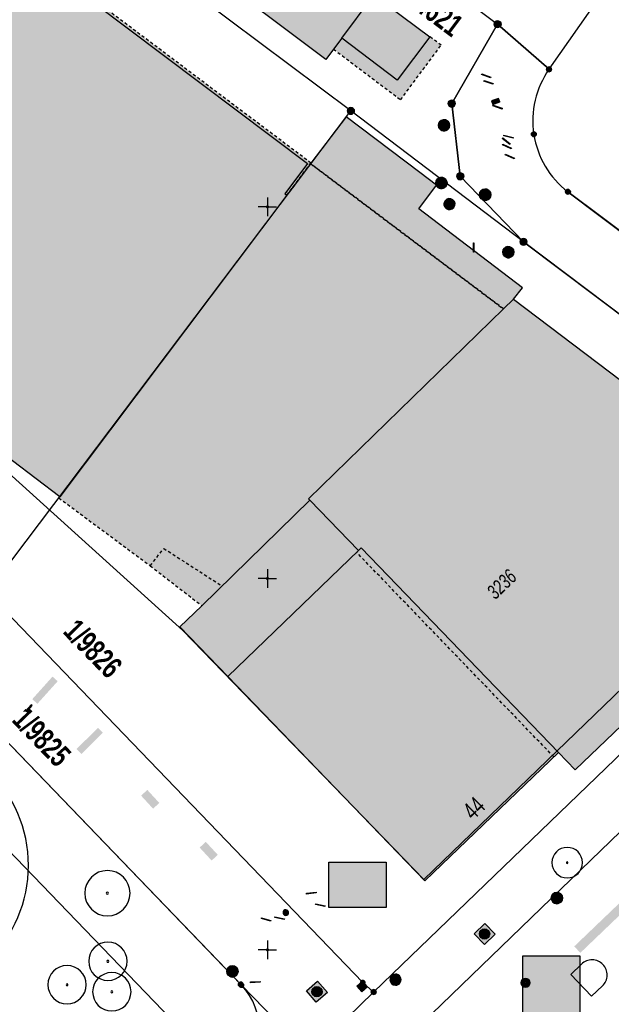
# Model space of a CAD drawing. Header units: metres. Extents: x 2695560 to 2696939, y 1260491 to 1262050.
# Tile 828 of 1005: x 2696134 to 2696174, y 1261446 to 1261512. Entities that reach past the tile are written whole.
import ezdxf

# ---------------------------------------------------------------- set-up
doc = ezdxf.new("R2010")
doc.units = ezdxf.units.M
doc.linetypes.add('AUSGEZOGEN', pattern=[0])
doc.linetypes.add('VERDECKT2_S2', pattern=[0.36, 0.2, -0.16])
for name, color, linetype in [('XR$1$AV_Flächen (EO)', 7, 'AUSGEZOGEN'), ('XR$1$AV_Gebäudeflächen (BB)', 7, 'AUSGEZOGEN'), ('XR$1$AV_Gebäudeflächen (EO)', 7, 'AUSGEZOGEN'), ('XR$1$AV_Gebäudeflächen ut.', 7, 'AUSGEZOGEN'), ('XR$1$AV_Grenzpunkte', 7, 'AUSGEZOGEN'), ('XR$1$AV_Grundstück-Nr.', 7, 'AUSGEZOGEN'), ('XR$1$AV_Haus-Nr.', 7, 'AUSGEZOGEN'), ('XR$1$AV_Koordinatennetzpunkte', 7, 'AUSGEZOGEN'), ('XR$1$AV_Linien (BB)', 7, 'AUSGEZOGEN'), ('XR$1$AV_Linien (EO)', 7, 'AUSGEZOGEN'), ('XR$1$AV_Versicherung-Nr.', 7, 'AUSGEZOGEN'), ('XR$1$AW_LK_Einlaufschacht alt', 24, 'AUSGEZOGEN'), ('XR$1$AW_LK_Schachtdeckel', 24, 'AUSGEZOGEN'), ('XR$1$AW_LK_Zwischenpunkt', 24, 'AUSGEZOGEN'), ('XR$1$EW_LK_Bauwerk_FL_Linie_Punkt', 1, 'AUSGEZOGEN'), ('XR$1$EW_LK_Knoten', 1, 'AUSGEZOGEN'), ('XR$1$FM_LK_SW_TRASSEKNOTEN', 94, 'AUSGEZOGEN'), ('XR$1$GA_LK_Rohrleitungsteil', 32, 'AUSGEZOGEN'), ('XR$1$GR_Baum', 94, 'AUSGEZOGEN'), ('XR$1$Liegenschaftsgrenzen', 7, 'AUSGEZOGEN'), ('XR$1$PFAV', 255, 'AUSGEZOGEN'), ('XR$1$PFAW', 255, 'AUSGEZOGEN'), ('XR$1$PFEW', 255, 'AUSGEZOGEN'), ('XR$1$PFWA', 255, 'AUSGEZOGEN'), ('XR$1$PFWFM', 255, 'AUSGEZOGEN'), ('XR$1$RP_Abstandslinie', 7, 'AUSGEZOGEN'), ('XR$1$WA_LK_Absperrarmatur', 171, 'AUSGEZOGEN'), ('XR$1$WA_LK_Rohrleitungsteil', 171, 'AUSGEZOGEN')]:
    doc.layers.add(name, color=color, linetype=linetype)
doc.styles.add('ARIAL', font='arial.ttf')

# ---------------------------------------------------------------- blocks, each defined once
blk = doc.blocks.new('COMPLEXOBJECT_365')
at = {"layer": 'XR$1$AV_Linien (BB)', "color": 7, "linetype": 'AUSGEZOGEN', "transparency": 33554687}
blk.add_line((6170.22, 11501.02), (6191.871, 11484.679), dxfattribs=at)
blk.add_lwpolyline([(6190.94, 11479.76), (6167.23, 11497.65), (6162.98, 11502.06), (6162.4, 11506.95), (6165.49, 11512.3), (6168.95, 11509.26)], dxfattribs=at)
for centre, radius, start, end in [((6173.858, 11505.81), 5.999, 144.89789, 188.82578), ((6173.863, 11505.788), 6.001, 188.60858, 232.61968)]:
    blk.add_arc(centre, radius, start, end, dxfattribs=at)
blk = doc.blocks.new('COMPLEXOBJECT_575')
at = {"layer": 'XR$1$AV_Linien (BB)', "color": 7, "linetype": 'AUSGEZOGEN', "transparency": 33554687}
blk.add_lwpolyline([(6172.539, 11447.576), (6171.808, 11446.879), (6170.414, 11448.335), (6171.134, 11449.04)], dxfattribs=at)
for centre, radius, start, end in [((6171.843, 11448.313), 1.015, 43.91256, 134.25732), ((6171.843, 11448.314), 1.014, 313.32872, 43.88855)]:
    blk.add_arc(centre, radius, start, end, dxfattribs=at)
blk = doc.blocks.new('COMPLEXOBJECT_580')
at = {"layer": 'XR$1$AV_Linien (BB)', "color": 7, "linetype": 'AUSGEZOGEN', "transparency": 33554687}
blk.add_lwpolyline([(6227.704, 11510.007), (6196.498, 11479.946), (6159.711, 11444.383)], dxfattribs=at)
blk = doc.blocks.new('COMPLEXOBJECT_646')
at = {"layer": 'XR$1$AV_Linien (BB)', "color": 7, "linetype": 'AUSGEZOGEN', "transparency": 33554687}
for p, q in [((6094.768, 11499.149), (6092.303, 11493.22)), ((6089.88, 11481.995), (6089.997, 11476.772)), ((6094.074, 11474.605), (6103.44, 11480.601)), ((6107.286, 11478.628), (6107.618, 11469.655)), ((6110.814, 11466.275), (6115.735, 11465.547)), ((6117.648, 11463.309), (6118.197, 11457.301)), ((6121.18, 11453.099), (6126.049, 11451.045)), ((6127.245, 11448.154), (6125.688, 11442.244)), ((6127.773, 11438.739), (6141.66, 11435.177))]:
    blk.add_line(p, q, dxfattribs=at)
for centre, radius, start, end in [((6139.918, 11476.409), 50.495, 160.55385, 170.95783), ((6099.935, 11482.449), 10.065, 169.14086, 182.58395), ((6104.673, 11478.729), 2.241, 54.28587, 123.36941), ((6103.475, 11477.443), 3.991, 17.27416, 51.10502), ((6092.592, 11476.73), 2.596, 179.06448, 255.12677), ((6092.459, 11477.438), 3.261, 260.5901, 299.68139), ((6111.111, 11469.757), 3.495, 181.67534, 265.11916), ((6115.36, 11463.29), 2.288, 0.47332, 80.57306), ((6123.399, 11457.834), 5.229, 185.85125, 244.89063), ((6124.941, 11448.894), 2.42, 342.19739, 62.75214), ((6128.342, 11441.45), 2.77, 163.34158, 258.15224)]:
    blk.add_arc(centre, radius, start, end, dxfattribs=at)
blk = doc.blocks.new('COMPLEXOBJECT_1331')
at = {"layer": 'XR$1$Liegenschaftsgrenzen', "color": 7, "linetype": 'AUSGEZOGEN', "transparency": 33554687}
blk.add_line((6194.25, 11482.96), (6170.22, 11501.02), dxfattribs=at)
for centre, radius, start, end in [((6173.858, 11505.81), 5.999, 144.89789, 188.82578), ((6173.863, 11505.788), 6.001, 188.60858, 232.61968)]:
    blk.add_arc(centre, radius, start, end, dxfattribs=at)
blk = doc.blocks.new('BAV15')
at = {"layer": 'XR$1$PFAV', "transparency": 33554687}
blk.add_hatch(color=7, dxfattribs=at).paths.add_polyline_path([(0.5, 0), (0.49, 0.1), (0.46, 0.2), (0.41, 0.29), (0.34, 0.36), (0.26, 0.42), (0.17, 0.47), (0.08, 0.49), (-0.03, 0.5), (-0.13, 0.48), (-0.22, 0.45), (-0.31, 0.4), (-0.38, 0.33), (-0.44, 0.24), (-0.48, 0.15), (-0.5, 0.05), (-0.5, -0.05), (-0.48, -0.15), (-0.44, -0.24), (-0.38, -0.33), (-0.31, -0.4), (-0.22, -0.45), (-0.13, -0.48), (-0.03, -0.5), (0.08, -0.49), (0.17, -0.47), (0.26, -0.42), (0.34, -0.36), (0.41, -0.29), (0.46, -0.2), (0.49, -0.1)])
at = {"color": 7, "transparency": 33554687}
for start, end in [(90, 270), (270, 90)]:
    blk.add_arc((0, 0), 0.5, start, end, dxfattribs=at)
at = {"layer": 'XR$1$PFAV', "transparency": 33554687}
blk.add_circle((0, 0), 0.5, dxfattribs=at)
blk = doc.blocks.new('BWAV20')
at = {"true_color": 0x000000, "transparency": 33554687}
blk.add_hatch(color=18, dxfattribs=at).paths.add_polyline_path([(0.17, 0), (0.16, 0.03), (0.15, 0.07), (0.14, 0.1), (0.11, 0.12), (0.09, 0.14), (0.06, 0.16), (0.03, 0.16), (-0.01, 0.17), (-0.04, 0.16), (-0.07, 0.15), (-0.1, 0.13), (-0.13, 0.11), (-0.15, 0.08), (-0.16, 0.05), (-0.17, 0.02), (-0.17, -0.02), (-0.16, -0.05), (-0.15, -0.08), (-0.13, -0.11), (-0.1, -0.13), (-0.07, -0.15), (-0.04, -0.16), (-0.01, -0.17), (0.03, -0.16), (0.06, -0.16), (0.09, -0.14), (0.11, -0.12), (0.14, -0.1), (0.15, -0.07), (0.16, -0.03)])
at = {"layer": 'XR$1$PFAV', "transparency": 33554687}
blk.add_hatch(color=7, dxfattribs=at).paths.add_polyline_path([(0.5, 0), (0.49, 0.1), (0.46, 0.2), (0.41, 0.29), (0.34, 0.36), (0.26, 0.42), (0.17, 0.47), (0.08, 0.49), (-0.03, 0.5), (-0.13, 0.48), (-0.22, 0.45), (-0.31, 0.4), (-0.38, 0.33), (-0.44, 0.24), (-0.48, 0.15), (-0.5, 0.05), (-0.5, -0.05), (-0.48, -0.15), (-0.44, -0.24), (-0.38, -0.33), (-0.31, -0.4), (-0.22, -0.45), (-0.13, -0.48), (-0.03, -0.5), (0.08, -0.49), (0.17, -0.47), (0.26, -0.42), (0.34, -0.36), (0.41, -0.29), (0.46, -0.2), (0.49, -0.1)])
blk = doc.blocks.new('BAV2041')
at = {"color": 7, "transparency": 33554687}
for p, q in [((-0.05, 0), (-0.5, 0)), ((0, 0.5), (0, 0.05)), ((0.05, 0), (0.5, 0)), ((0, -0.05), (0, -0.5))]:
    blk.add_line(p, q, dxfattribs=at)
blk.add_circle((0, 0), 0.05, dxfattribs=at)
for start, end in [(90, 270), (270, 90)]:
    blk.add_arc((0, 0), 0.05, start, end, dxfattribs=at)
blk = doc.blocks.new('WBGR1')
at = {"color": 94, "transparency": 33554687}
for radius, start, end in [(1, 90, 270), (1, 270, 90), (0.05, 90, 270), (0.05, 270, 90)]:
    blk.add_arc((0, 0), radius, start, end, dxfattribs=at)
blk = doc.blocks.new('BAW2089')
at = {"layer": 'XR$1$PFAW', "transparency": 33554687}
blk.add_hatch(color=7, dxfattribs=at).paths.add_polyline_path([(-0.5, 0.5), (-0.5, -0.5), (0.5, -0.5), (0.5, 0.5)])
at = {"transparency": 33554687}
blk.add_lwpolyline([(-0.5, 0.5), (0.5, 0.5), (0.5, -0.5), (-0.5, -0.5), (-0.5, 0.5)], close=True, dxfattribs=at)
at = {"layer": 'XR$1$PFAW', "transparency": 33554687}
blk.add_lwpolyline([(-0.5, 0.5), (0.5, 0.5), (0.5, -0.5), (-0.5, -0.5), (-0.5, 0.5)], close=True, dxfattribs=at)
blk = doc.blocks.new('BAW2092')
at = {"true_color": 0x000000, "transparency": 33554687}
blk.add_hatch(color=18, dxfattribs=at).paths.add_polyline_path([(-0.03, 0.5), (-0.03, -0.5), (0.03, -0.5), (0.03, 0.5)])
at = {"transparency": 33554687}
blk.add_lwpolyline([(-0.03, 0.5), (0.03, 0.5), (0.03, -0.5), (-0.03, -0.5), (-0.03, 0.5)], close=True, dxfattribs=at)
blk = doc.blocks.new('BAW2082')
at = {"layer": 'XR$1$PFAW', "transparency": 33554687}
blk.add_hatch(color=7, dxfattribs=at).paths.add_polyline_path([(0.509, -0.003), (0.499, 0.098), (0.469, 0.194), (0.42, 0.283), (0.354, 0.359), (0.274, 0.421), (0.183, 0.466), (0.085, 0.491), (-0.016, 0.496), (-0.116, 0.481), (-0.211, 0.446), (-0.297, 0.392), (-0.37, 0.323), (-0.428, 0.24), (-0.468, 0.147), (-0.488, 0.047), (-0.488, -0.054), (-0.468, -0.153), (-0.428, -0.246), (-0.37, -0.329), (-0.297, -0.398), (-0.211, -0.452), (-0.116, -0.487), (-0.016, -0.502), (0.085, -0.497), (0.183, -0.472), (0.274, -0.427), (0.354, -0.366), (0.42, -0.289), (0.469, -0.2), (0.499, -0.104)])
at = {"transparency": 33554687}
for start, end in [(91.19481, 268.80519), (268.80519, 91.19481)]:
    blk.add_arc((0.01, 0), 0.5, start, end, dxfattribs=at)
at = {"layer": 'XR$1$PFAW', "transparency": 33554687}
blk.add_circle((0.009, -0.003), 0.5, dxfattribs=at)
blk = doc.blocks.new('BAW2087')
at = {"lineweight": 25, "true_color": 0x000000, "transparency": 33554687}
h = blk.add_hatch(color=18, dxfattribs=at)
h.paths.add_polyline_path([(-0.5, 0.5), (-0.5, -0.5), (0.5, -0.5), (0.5, 0.5)])
h.paths.add_polyline_path([(0.337, -0.069), (0.316, -0.136), (0.282, -0.196), (0.237, -0.249), (0.182, -0.292), (0.119, -0.322), (0.052, -0.34), (-0.017, -0.343), (-0.086, -0.333), (-0.151, -0.309), (-0.21, -0.272), (-0.261, -0.224), (-0.301, -0.167), (-0.328, -0.103), (-0.342, -0.035), (-0.342, 0.035), (-0.328, 0.103), (-0.301, 0.167), (-0.261, 0.224), (-0.21, 0.272), (-0.151, 0.309), (-0.086, 0.333), (-0.017, 0.343), (0.052, 0.34), (0.119, 0.322), (0.182, 0.292), (0.237, 0.249), (0.282, 0.196), (0.316, 0.136), (0.337, 0.069), (0.344, 0)], flags=16)
at = {"layer": 'XR$1$PFAW', "lineweight": 25, "transparency": 33554687}
blk.add_hatch(color=7, dxfattribs=at).paths.add_polyline_path([(0.344, 0), (0.337, 0.069), (0.316, 0.136), (0.282, 0.196), (0.237, 0.249), (0.182, 0.292), (0.119, 0.322), (0.052, 0.34), (-0.017, 0.343), (-0.086, 0.333), (-0.151, 0.309), (-0.21, 0.272), (-0.261, 0.224), (-0.301, 0.167), (-0.328, 0.103), (-0.342, 0.035), (-0.342, -0.035), (-0.328, -0.103), (-0.301, -0.167), (-0.261, -0.224), (-0.21, -0.272), (-0.151, -0.309), (-0.086, -0.333), (-0.017, -0.343), (0.052, -0.34), (0.119, -0.322), (0.182, -0.292), (0.237, -0.249), (0.282, -0.196), (0.316, -0.136), (0.337, -0.069)])
at = {"lineweight": 25, "transparency": 33554687}
for p, q in [((-0.5, 0.5, 0.993), (0.5, 0.5, 0.993)), ((-0.5, -0.5, 0.993), (-0.5, 0.5, 0.993)), ((0.5, 0.5, 0.993), (0.5, -0.5, 0.993)), ((0.5, -0.5, 0.993), (-0.5, -0.5, 0.993))]:
    blk.add_line(p, q, dxfattribs=at)
blk.add_circle((0, 0), 0.344, dxfattribs=at)
at = {"layer": 'XR$1$PFAW', "lineweight": 25, "transparency": 33554687}
blk.add_line((-0.5, 0.5), (0.5, 0.5), dxfattribs=at)
at = {"layer": 'XR$1$PFAW', "color": 31, "lineweight": 25, "transparency": 33554687}
for p, q in [((-0.5, -0.5), (-0.5, 0.5)), ((0.5, 0.5), (0.5, -0.5)), ((0.5, -0.5), (-0.5, -0.5))]:
    blk.add_line(p, q, dxfattribs=at)
at = {"layer": 'XR$1$PFAW', "lineweight": 25, "transparency": 33554687}
blk.add_circle((0, 0), 0.344, dxfattribs=at)
blk = doc.blocks.new('BAW2088')
at = {"layer": 'XR$1$PFAW', "transparency": 33554687}
blk.add_hatch(color=253, dxfattribs=at).paths.add_polyline_path([(0.51, 0), (0.5, 0.101), (0.47, 0.197), (0.421, 0.286), (0.355, 0.362), (0.275, 0.424), (0.184, 0.469), (0.086, 0.494), (-0.015, 0.499), (-0.115, 0.484), (-0.21, 0.449), (-0.296, 0.395), (-0.369, 0.326), (-0.427, 0.243), (-0.467, 0.15), (-0.487, 0.051), (-0.487, -0.051), (-0.467, -0.15), (-0.427, -0.243), (-0.369, -0.326), (-0.296, -0.395), (-0.21, -0.449), (-0.115, -0.484), (-0.015, -0.499), (0.086, -0.494), (0.184, -0.469), (0.275, -0.424), (0.355, -0.362), (0.421, -0.286), (0.47, -0.197), (0.5, -0.101)])
at = {"transparency": 33554687}
for start, end in [(91.19481, 268.80519), (268.80519, 91.19481)]:
    blk.add_arc((0.01, 0), 0.5, start, end, dxfattribs=at)
at = {"layer": 'XR$1$PFAW', "transparency": 33554687}
blk.add_circle((0.01, 0), 0.5, dxfattribs=at)
blk = doc.blocks.new('BAW2090')
at = {"layer": 'XR$1$PFAW', "lineweight": 25, "transparency": 33554687}
blk.add_hatch(color=7, dxfattribs=at).paths.add_polyline_path([(0.5, 0), (0.49, 0.101), (0.459, 0.197), (0.41, 0.286), (0.344, 0.362), (0.264, 0.424), (0.174, 0.469), (0.076, 0.494), (-0.025, 0.499), (-0.125, 0.484), (-0.22, 0.449), (-0.306, 0.395), (-0.379, 0.326), (-0.437, 0.243), (-0.477, 0.15), (-0.497, 0.051), (-0.497, -0.051), (-0.477, -0.15), (-0.437, -0.243), (-0.379, -0.326), (-0.306, -0.395), (-0.22, -0.449), (-0.125, -0.484), (-0.025, -0.499), (0.076, -0.494), (0.174, -0.469), (0.264, -0.424), (0.344, -0.362), (0.41, -0.286), (0.459, -0.197), (0.49, -0.101)])
at = {"lineweight": 25, "transparency": 33554687}
for p, q in [((-0.177, 0.468), (-0.177, -0.468)), ((0.179, 0.467), (0.177, -0.468))]:
    blk.add_line(p, q, dxfattribs=at)
for start, end in [(90, 180), (180, 270), (0, 90), (270, 0)]:
    blk.add_arc((0, 0), 0.5, start, end, dxfattribs=at)
blk = doc.blocks.new('BWA2013')
at = {"true_color": 0x000000, "transparency": 33554687}
blk.add_hatch(color=18, dxfattribs=at).paths.add_polyline_path([(-0.29, -0.41), (0.35, 0.36), (0.29, 0.41), (-0.35, -0.36)])
at = {"transparency": 33554687}
blk.add_lwpolyline([(-0.29, -0.41), (-0.35, -0.36), (0.29, 0.41), (0.35, 0.36), (-0.29, -0.41)], close=True, dxfattribs=at)
blk = doc.blocks.new('BWA996')
at = {"layer": 'XR$1$PFWA', "transparency": 33554687}
blk.add_hatch(color=7, dxfattribs=at).paths.add_polyline_path([(-0.25, -0.5), (0.25, -0.5), (0.25, 0.5), (-0.25, 0.5)])
at = {"transparency": 33554687}
for p, q in [((-0.25, 0.5), (-0.25, -0.5)), ((0.25, 0.5), (0.25, -0.5))]:
    blk.add_line(p, q, dxfattribs=at)
at = {"layer": 'XR$1$PFWA', "transparency": 33554687}
blk.add_lwpolyline([(-0.25, -0.5), (0.25, -0.5), (0.25, 0.5), (-0.25, 0.5), (-0.25, -0.5)], close=True, dxfattribs=at)
blk = doc.blocks.new('BWA965')
at = {"layer": 'XR$1$PFWA', "transparency": 33554687}
blk.add_hatch(color=7, dxfattribs=at).paths.add_polyline_path([(0, 0.5), (-0.05, 0.5), (-0.1, 0.49), (-0.15, 0.48), (-0.2, 0.46), (-0.24, 0.44), (-0.29, 0.41), (-0.33, 0.38), (-0.36, 0.34), (-0.4, 0.31), (-0.42, 0.26), (-0.45, 0.22), (-0.47, 0.17), (-0.48, 0.13), (-0.49, 0.08), (-0.5, 0.03), (-0.5, -0.03), (-0.49, -0.08), (-0.48, -0.13), (-0.47, -0.17), (-0.45, -0.22), (-0.42, -0.26), (-0.4, -0.31), (-0.36, -0.34), (-0.33, -0.38), (-0.29, -0.41), (-0.24, -0.44), (-0.2, -0.46), (-0.15, -0.48), (-0.1, -0.49), (-0.05, -0.5), (0, -0.5), (0.05, -0.5), (0.1, -0.49), (0.15, -0.48), (0.2, -0.46), (0.24, -0.44), (0.29, -0.41), (0.33, -0.38), (0.36, -0.34), (0.4, -0.31), (0.42, -0.26), (0.45, -0.22), (0.47, -0.17), (0.48, -0.13), (0.49, -0.08), (0.5, -0.03), (0.5, 0.03), (0.49, 0.08), (0.48, 0.13), (0.47, 0.17), (0.45, 0.22), (0.42, 0.26), (0.4, 0.31), (0.36, 0.34), (0.33, 0.38), (0.29, 0.41), (0.24, 0.44), (0.2, 0.46), (0.15, 0.48), (0.1, 0.49), (0.05, 0.5)])
at = {"transparency": 33554687}
blk.add_line((0, 0.5), (0, -0.5), dxfattribs=at)
for start, end in [(90, 270), (270, 90)]:
    blk.add_arc((0, 0), 0.5, start, end, dxfattribs=at)
blk = doc.blocks.new('BGA2013')
at = {"transparency": 33554687}
blk.add_hatch(color=36, dxfattribs=at).paths.add_polyline_path([(-0.29, -0.41), (0.35, 0.36), (0.29, 0.41), (-0.35, -0.36)])
at = {"color": 32, "transparency": 33554687}
blk.add_lwpolyline([(-0.29, -0.41), (-0.35, -0.36), (0.29, 0.41), (0.35, 0.36), (-0.29, -0.41)], close=True, dxfattribs=at)
blk = doc.blocks.new('BEW15')
at = {"layer": 'XR$1$PFEW', "transparency": 33554687}
h = blk.add_hatch(color=7, dxfattribs=at)
h.paths.add_polyline_path([(-0.5, 0), (-0.5, -0.05), (-0.49, -0.1), (-0.48, -0.15), (-0.46, -0.2), (-0.44, -0.24), (-0.41, -0.29), (-0.38, -0.33), (-0.34, -0.36), (-0.31, -0.4), (-0.26, -0.42), (-0.22, -0.45), (-0.17, -0.47), (-0.13, -0.48), (-0.08, -0.49), (-0.03, -0.5), (0.03, -0.5), (0.08, -0.49), (0.13, -0.48), (0.17, -0.47), (0.22, -0.45), (0.26, -0.42), (0.31, -0.4), (0.34, -0.36), (0.38, -0.33), (0.41, -0.29), (0.44, -0.24), (0.46, -0.2), (0.48, -0.15), (0.49, -0.1), (0.5, -0.05), (0.5, 0), (0.5, 0.05), (0.49, 0.1), (0.48, 0.15), (0.46, 0.2), (0.44, 0.24), (0.41, 0.29), (0.38, 0.33), (0.34, 0.36), (0.31, 0.4), (0.26, 0.42), (0.22, 0.45), (0.17, 0.47), (0.13, 0.48), (0.08, 0.49), (0.03, 0.5), (-0.03, 0.5), (-0.08, 0.49), (-0.13, 0.48), (-0.17, 0.47), (-0.22, 0.45), (-0.26, 0.42), (-0.31, 0.4), (-0.34, 0.36), (-0.38, 0.33), (-0.41, 0.29), (-0.44, 0.24), (-0.46, 0.2), (-0.48, 0.15), (-0.49, 0.1), (-0.5, 0.05)])
h.paths.add_polyline_path([(0.01, 0), (0.01, 0), (0.01, 0), (0.01, 0), (0.01, 0), (0.01, 0), (0.01, 0), (0.01, -0.01), (0.01, -0.01), (0.01, -0.01), (0.01, -0.01), (0.01, -0.01), (0, -0.01), (0, -0.01), (0, -0.01), (0, -0.01), (0, -0.01), (0, -0.01), (0, -0.01), (0, -0.01), (0, -0.01), (0, -0.01), (0, -0.01), (-0.01, -0.01), (-0.01, -0.01), (-0.01, -0.01), (-0.01, -0.01), (-0.01, 0), (-0.01, 0), (-0.01, 0), (-0.01, 0), (-0.01, 0), (-0.01, 0), (-0.01, 0), (-0.01, 0), (-0.01, 0), (-0.01, 0), (-0.01, 0.01), (-0.01, 0.01), (-0.01, 0.01), (-0.01, 0.01), (-0.01, 0.01), (0, 0.01), (0, 0.01), (0, 0.01), (0, 0.01), (0, 0.01), (0, 0.01), (0, 0.01), (0, 0.01), (0, 0.01), (0, 0.01), (0, 0.01), (0.01, 0.01), (0.01, 0.01), (0.01, 0.01), (0.01, 0.01), (0.01, 0.01), (0.01, 0.01), (0.01, 0), (0.01, 0), (0.01, 0)], flags=16)
at = {"color": 1, "transparency": 33554687}
for start, end in [(0, 180), (180, 0)]:
    blk.add_arc((0, 0), 0.5, start, end, dxfattribs=at)
at = {"layer": 'XR$1$PFEW', "transparency": 33554687}
blk.add_circle((0, 0), 0.5, dxfattribs=at)
blk = doc.blocks.new('BEWG5')
at = {"transparency": 33554687}
blk.add_hatch(color=1, dxfattribs=at).paths.add_polyline_path([(-0.083375, -0.5), (0.083375, -0.5), (0.083375, 0.5), (-0.083375, 0.5)])
at = {"color": 1, "transparency": 33554687}
blk.add_lwpolyline([(-0.083375, -0.5), (0.083375, -0.5), (0.083375, 0.5), (-0.083375, 0.5), (-0.083375, -0.5)], close=True, dxfattribs=at)
blk = doc.blocks.new('BWFM2')
at = {"layer": 'XR$1$PFWFM', "transparency": 33554687}
blk.add_hatch(color=7, dxfattribs=at).paths.add_polyline_path([(0, 0.5), (-0.05, 0.496), (-0.099, 0.488), (-0.147, 0.474), (-0.194, 0.456), (-0.238, 0.434), (-0.28, 0.407), (-0.32, 0.376), (-0.355, 0.341), (-0.388, 0.303), (-0.416, 0.261), (-0.44, 0.217), (-0.459, 0.171), (-0.474, 0.124), (-0.484, 0.075), (-0.489, 0.025), (-0.489, -0.025), (-0.484, -0.075), (-0.474, -0.124), (-0.459, -0.171), (-0.44, -0.217), (-0.416, -0.261), (-0.388, -0.303), (-0.355, -0.341), (-0.32, -0.376), (-0.28, -0.407), (-0.238, -0.434), (-0.194, -0.456), (-0.147, -0.474), (-0.099, -0.488), (-0.05, -0.496), (0, -0.5), (0.051, -0.498), (0.102, -0.492), (0.152, -0.48), (0.2, -0.462), (0.247, -0.441), (0.291, -0.414), (0.332, -0.383), (0.369, -0.348), (0.403, -0.309), (0.433, -0.268), (0.458, -0.223), (0.478, -0.176), (0.494, -0.127), (0.505, -0.077), (0.51, -0.026), (0.51, 0.026), (0.505, 0.077), (0.494, 0.127), (0.478, 0.176), (0.458, 0.223), (0.433, 0.268), (0.403, 0.309), (0.369, 0.348), (0.332, 0.383), (0.291, 0.414), (0.247, 0.441), (0.2, 0.462), (0.152, 0.48), (0.102, 0.492), (0.051, 0.498)])
at = {"color": 94, "transparency": 33554687}
for start, end in [(91.19481, 268.80519), (268.80519, 91.19481)]:
    blk.add_arc((0.01, 0), 0.5, start, end, dxfattribs=at)

msp = doc.modelspace()

# ---------------------------------------------------------------- hatches: boundary and pattern name
at = {"transparency": 33554687}
for points in [[(2696135.153, 1261466.683), (2696135.499, 1261466.371), (2696136.863, 1261467.888), (2696136.517, 1261468.2)], [(2696138.135, 1261463.329), (2696138.463, 1261462.997), (2696139.906, 1261464.426), (2696139.578, 1261464.757)], [(2696142.894, 1261460.575), (2696142.475, 1261460.189), (2696143.282, 1261459.311), (2696143.701, 1261459.697)], [(2696146.83, 1261457.079), (2696146.414, 1261456.696), (2696147.22, 1261455.821), (2696147.636, 1261456.204)], [(2696155.096, 1261455.712), (2696155.096, 1261452.657), (2696158.967, 1261452.657), (2696158.967, 1261455.712)], [(2696171.613, 1261450.042), (2696172.027, 1261449.61), (2696175.898, 1261453.32), (2696175.483, 1261453.752)], [(2696168.15, 1261449.403), (2696168.15, 1261445.501), (2696172.001, 1261445.501), (2696172.001, 1261449.403)]]:
    msp.add_hatch(color=7, dxfattribs=at).paths.add_polyline_path(points)
at = {"layer": 'XR$1$AV_Gebäudeflächen (BB)', "true_color": 0xd2d2d2, "transparency": 33554687}
for points in [[(2696137.002, 1261480.306), (2696152.279, 1261500.593), (2696152.14, 1261500.697), (2696153.665, 1261502.722), (2696119.96, 1261528.103), (2696115.393, 1261520.549), (2696114.494, 1261521.092), (2696111.722, 1261516.502), (2696112.619, 1261515.96), (2696107.322, 1261507.198), (2696107.55, 1261507.017), (2696106.775, 1261506.14), (2696106.444, 1261505.765), (2696110.596, 1261502.003), (2696110.893, 1261502.341), (2696111.687, 1261503.241), (2696119.853, 1261495.842), (2696119.55, 1261495.508), (2696123.765, 1261492.304), (2696123.507, 1261491.965), (2696127.396, 1261489.009), (2696127.072, 1261488.582), (2696131.966, 1261484.893), (2696131.629, 1261484.39), (2696133.818, 1261482.726)], [(2696146.588, 1261515.988), (2696154.897, 1261509.73), (2696155.423, 1261510.427), (2696155.979, 1261511.163), (2696159.704, 1261508.35), (2696161.9, 1261511.266), (2696158.13, 1261514.073), (2696159.653, 1261516.118), (2696159.413, 1261516.299), (2696151.333, 1261522.399)], [(2696148.301, 1261468.212), (2696157.099, 1261476.692), (2696157.283, 1261476.869), (2696170.56, 1261463.093), (2696171.687, 1261461.917), (2696186.258, 1261475.887), (2696184.057, 1261478.182), (2696184.591, 1261478.694), (2696177.209, 1261486.271), (2696167.529, 1261493.612), (2696166.85, 1261492.949), (2696153.746, 1261480.166), (2696153.835, 1261480.074), (2696146.557, 1261472.974), (2696145.09, 1261471.543)], [(2696157.099, 1261476.692), (2696148.301, 1261468.212), (2696161.555, 1261454.459), (2696170.56, 1261463.093), (2696157.283, 1261476.869)]]:
    msp.add_hatch(color=254, dxfattribs=at).paths.add_polyline_path(points)
at = {"layer": 'XR$1$AV_Gebäudeflächen (EO)', "true_color": 0xebebeb, "transparency": 33554687}
for points in [[(2696119.96, 1261528.103), (2696153.665, 1261502.722), (2696152.14, 1261500.697), (2696152.279, 1261500.593), (2696153.873, 1261502.721), (2696153.903, 1261502.761), (2696139.971, 1261513.252), (2696140.531, 1261513.995), (2696119.603, 1261529.683), (2696105.86, 1261506.932), (2696106.775, 1261506.14), (2696107.55, 1261507.017), (2696107.322, 1261507.198), (2696112.619, 1261515.96), (2696111.722, 1261516.502), (2696114.494, 1261521.092), (2696115.393, 1261520.549)], [(2696159.932, 1261507.022), (2696162.662, 1261510.699), (2696161.9, 1261511.266), (2696159.704, 1261508.35), (2696155.979, 1261511.163), (2696155.423, 1261510.427)], [(2696153.746, 1261480.166), (2696166.85, 1261492.949), (2696153.873, 1261502.721), (2696152.279, 1261500.593), (2696137.002, 1261480.306), (2696136.942, 1261480.226), (2696143.092, 1261475.658), (2696146.557, 1261472.974), (2696153.835, 1261480.074)]]:
    msp.add_hatch(color=7, dxfattribs=at).paths.add_polyline_path(points)
at = {"layer": 'XR$1$AV_Gebäudeflächen ut.', "true_color": 0xf5f5f5, "transparency": 33554687}
msp.add_hatch(color=7, dxfattribs=at).paths.add_polyline_path([(2696153.873, 1261502.721), (2696166.85, 1261492.949), (2696167.529, 1261493.612), (2696168.143, 1261494.368), (2696161.161, 1261499.682), (2696162.338, 1261501.278), (2696161.231, 1261502.118), (2696156.272, 1261505.882), (2696153.903, 1261502.761)])

# ---------------------------------------------------------------- linework, layer by layer
at = {"color": 24, "lineweight": -3, "transparency": 33554687}
for points in [[(2696155.096, 1261455.712), (2696158.967, 1261455.712), (2696158.967, 1261452.657), (2696155.096, 1261452.657), (2696155.096, 1261455.712)], [(2696168.15, 1261449.403), (2696172.001, 1261449.403), (2696172.001, 1261445.501), (2696168.15, 1261445.501), (2696168.15, 1261449.403)]]:
    msp.add_lwpolyline(points, close=True, dxfattribs=at)
at = {"layer": 'XR$1$AV_Flächen (EO)', "color": 7, "linetype": 'VERDECKT2_S2', "transparency": 33554687}
for p, q in [((2696155.423, 1261510.427), (2696159.932, 1261507.022)), ((2696153.903, 1261502.761), (2696153.873, 1261502.721)), ((2696153.873, 1261502.721), (2696166.85, 1261492.949))]:
    msp.add_line(p, q, dxfattribs=at)
at = {"layer": 'XR$1$AV_Flächen (EO)', "color": 7, "linetype": 'AUSGEZOGEN', "transparency": 33554687}
for p, q in [((2696156.272, 1261505.882), (2696153.903, 1261502.761)), ((2696161.231, 1261502.118), (2696156.272, 1261505.882)), ((2696152.279, 1261500.593), (2696137.002, 1261480.306)), ((2696166.85, 1261492.949), (2696167.529, 1261493.612)), ((2696153.746, 1261480.166), (2696166.85, 1261492.949))]:
    msp.add_line(p, q, dxfattribs=at)
at = {"layer": 'XR$1$AV_Flächen (EO)', "color": 7, "linetype": 'VERDECKT2_S2', "transparency": 33554687}
for points in [[(2696152.279, 1261500.593), (2696153.873, 1261502.721), (2696153.903, 1261502.761), (2696139.971, 1261513.252), (2696140.531, 1261513.995), (2696119.603, 1261529.683), (2696105.86, 1261506.932), (2696106.775, 1261506.14)], [(2696159.932, 1261507.022), (2696162.662, 1261510.699), (2696161.9, 1261511.266)], [(2696166.85, 1261492.949), (2696153.873, 1261502.721), (2696152.279, 1261500.593)], [(2696137.002, 1261480.306), (2696136.942, 1261480.226), (2696143.092, 1261475.658), (2696146.557, 1261472.974)]]:
    msp.add_lwpolyline(points, dxfattribs=at)
at = {"layer": 'XR$1$AV_Flächen (EO)', "color": 7, "linetype": 'AUSGEZOGEN', "transparency": 33554687}
for points in [[(2696119.96, 1261528.103), (2696153.665, 1261502.722), (2696152.14, 1261500.697), (2696152.279, 1261500.593)], [(2696161.9, 1261511.266), (2696159.704, 1261508.35), (2696155.979, 1261511.163), (2696155.423, 1261510.427)], [(2696167.529, 1261493.612), (2696168.143, 1261494.368), (2696161.161, 1261499.682), (2696162.338, 1261501.278), (2696161.231, 1261502.118)], [(2696146.557, 1261472.974), (2696153.835, 1261480.074), (2696153.746, 1261480.166)]]:
    msp.add_lwpolyline(points, dxfattribs=at)
at = {"layer": 'XR$1$AV_Linien (BB)', "color": 7, "linetype": 'AUSGEZOGEN', "transparency": 33554687}
for p, q in [((2696191.91, 1261479.57), (2696158.121, 1261446.974)), ((2696148.301, 1261468.212), (2696157.099, 1261476.692)), ((2696171.687, 1261461.917), (2696170.56, 1261463.093)), ((2696148.794, 1261447.892), (2696142.381, 1261454.54))]:
    msp.add_line(p, q, dxfattribs=at)
for points in [[(2696119.96, 1261528.103), (2696153.665, 1261502.722), (2696152.14, 1261500.697), (2696152.279, 1261500.593), (2696137.002, 1261480.306), (2696137.002, 1261480.306), (2696133.818, 1261482.726), (2696131.629, 1261484.39), (2696131.966, 1261484.893), (2696127.072, 1261488.582), (2696127.396, 1261489.009), (2696123.507, 1261491.965), (2696123.765, 1261492.304), (2696119.55, 1261495.508), (2696119.853, 1261495.842), (2696111.687, 1261503.241), (2696110.893, 1261502.341), (2696110.596, 1261502.003), (2696106.444, 1261505.765), (2696106.775, 1261506.14), (2696107.55, 1261507.017), (2696107.322, 1261507.198), (2696112.619, 1261515.96)], [(2696159.413, 1261516.299), (2696159.653, 1261516.118), (2696158.13, 1261514.073), (2696161.9, 1261511.266), (2696159.704, 1261508.35), (2696155.979, 1261511.163), (2696155.423, 1261510.427), (2696154.897, 1261509.73), (2696146.588, 1261515.988)], [(2696142.381, 1261454.54), (2696123.41, 1261474.24), (2696099.02, 1261496.3), (2696097.743, 1261498.383), (2696096.095, 1261499.818)], [(2696148.301, 1261468.212), (2696145.09, 1261471.543), (2696146.557, 1261472.974), (2696153.835, 1261480.074), (2696153.746, 1261480.166), (2696166.85, 1261492.949), (2696167.529, 1261493.612), (2696177.209, 1261486.271), (2696184.591, 1261478.694), (2696184.057, 1261478.182), (2696186.258, 1261475.887), (2696171.687, 1261461.917)], [(2696157.099, 1261476.692), (2696157.283, 1261476.869), (2696170.56, 1261463.093)], [(2696158.121, 1261446.974), (2696157.386, 1261447.61), (2696132.12, 1261473.86)], [(2696170.56, 1261463.093), (2696161.555, 1261454.459), (2696148.301, 1261468.212)], [(2696148.794, 1261447.892), (2696149.18, 1261447.48), (2696149.229, 1261447.429), (2696152.281, 1261444.285)], [(2696152.281, 1261444.285), (2696153.109, 1261443.433), (2696153.706, 1261442.675), (2696158.121, 1261446.974)]]:
    msp.add_lwpolyline(points, dxfattribs=at)
at = {"layer": 'XR$1$AV_Linien (EO)', "color": 7, "linetype": 'AUSGEZOGEN', "transparency": 33554687}
for p, q in [((2696155.979, 1261511.163), (2696158.13, 1261514.073)), ((2696157.099, 1261476.692), (2696153.835, 1261480.074))]:
    msp.add_line(p, q, dxfattribs=at)
at = {"layer": 'XR$1$AV_Linien (EO)', "color": 7, "linetype": 'VERDECKT2_S2', "transparency": 33554687}
msp.add_line((2696170.246, 1261462.792), (2696156.97, 1261476.567), dxfattribs=at)
msp.add_lwpolyline([(2696143.092, 1261475.658), (2696144, 1261476.827), (2696147.917, 1261474.301)], dxfattribs=at)
at = {"layer": 'XR$1$Liegenschaftsgrenzen', "color": 7, "linetype": 'AUSGEZOGEN', "transparency": 33554687}
for p, q in [((2696149.43, 1261524.87), (2696166.46, 1261512.11)), ((2696169.92, 1261509.07), (2696179.57, 1261522.85)), ((2696156.592, 1261506.27), (2696143.15, 1261516.33)), ((2696169.92, 1261509.07), (2696166.46, 1261512.11)), ((2696132.12, 1261473.86), (2696156.592, 1261506.27)), ((2696168.2, 1261497.46), (2696156.592, 1261506.27)), ((2696168.2, 1261497.46), (2696191.91, 1261479.57)), ((2696191.91, 1261479.57), (2696158.121, 1261446.974))]:
    msp.add_line(p, q, dxfattribs=at)
for points in [[(2696166.46, 1261512.11), (2696163.37, 1261506.76), (2696163.95, 1261501.87), (2696168.2, 1261497.46)], [(2696095.197, 1261500.6), (2696097.743, 1261498.383), (2696099.02, 1261496.3), (2696123.41, 1261474.24), (2696149.18, 1261447.48), (2696149.229, 1261447.429)], [(2696158.121, 1261446.974), (2696157.386, 1261447.61), (2696132.12, 1261473.86)], [(2696158.121, 1261446.974), (2696153.706, 1261442.675), (2696153.109, 1261443.433), (2696149.229, 1261447.429)]]:
    msp.add_lwpolyline(points, dxfattribs=at)
msp.add_arc((2696146.048, 1261444.389), 4.4, 314.10095, 43.69955, dxfattribs=at)
at = {"layer": 'XR$1$RP_Abstandslinie', "color": 7, "linetype": 'AUSGEZOGEN', "transparency": 33554687}
for points in [[(2696145.29, 1261471.3), (2696105.89, 1261506.93), (2696124.49, 1261537.65), (2696143.73, 1261569.44)], [(2696222.22, 1261513.16), (2696191.49, 1261483.5), (2696161.49, 1261454.55), (2696145.29, 1261471.3)], [(2696052.23, 1261349.09), (2696083.92, 1261379.68), (2696115.94, 1261410.58), (2696147.99, 1261441.51), (2696114.89, 1261475.88)]]:
    msp.add_lwpolyline(points, dxfattribs=at)

# ---------------------------------------------------------------- block references
at = {"layer": 'XR$1$AV_Grenzpunkte', "color": 7, "linetype": 'AUSGEZOGEN', "lineweight": -3, "transparency": 33554687}
for name, p, xscale, yscale in [('BAV15', (2696166.46, 1261512.11), 0.4549999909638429, 0.4549999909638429), ('BAV15', (2696169.92, 1261509.07), 0.3249999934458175, 0.3249999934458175), ('BAV15', (2696163.37, 1261506.76), 0.4549999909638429, 0.4549999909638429), ('BAV15', (2696156.592, 1261506.27), 0.4549999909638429, 0.4549999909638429), ('BAV15', (2696168.9, 1261504.7), 0.3249999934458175, 0.3249999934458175), ('BAV15', (2696163.95, 1261501.87), 0.4549999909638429, 0.4549999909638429), ('BAV15', (2696171.19, 1261500.83), 0.3249999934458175, 0.3249999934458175), ('BAV15', (2696168.2, 1261497.46), 0.4549999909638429, 0.4549999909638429), ('BAV15', (2696149.18, 1261447.48), 0.3249999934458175, 0.3249999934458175), ('BWAV20', (2696149.229, 1261447.429), 0.3899999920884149, 0.3899999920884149), ('BWAV20', (2696157.386, 1261447.61), 0.3899999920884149, 0.3899999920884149), ('BAV15', (2696158.121, 1261446.974), 0.3249999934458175, 0.3249999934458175)]:
    msp.add_blockref(name, p, dxfattribs=dict(at, xscale=xscale, yscale=yscale))
at = {"layer": 'XR$1$AV_Koordinatennetzpunkte', "color": 7, "linetype": 'AUSGEZOGEN', "lineweight": -3, "transparency": 33554687, "xscale": 1.25, "yscale": 1.25}
for p in [(2696150.97, 1261499.81), (2696150.97, 1261474.81), (2696150.97, 1261449.81)]:
    msp.add_blockref('BAV2041', p, dxfattribs=at)
at = {"layer": 'XR$1$AV_Linien (BB)', "color": 7, "linetype": 'AUSGEZOGEN', "lineweight": -3, "transparency": 33554687}
for name in ['COMPLEXOBJECT_365', 'COMPLEXOBJECT_580', 'COMPLEXOBJECT_646', 'COMPLEXOBJECT_575']:
    msp.add_blockref(name, (2690000.97, 1249999.81), dxfattribs=at)
at = {"layer": 'XR$1$AW_LK_Einlaufschacht alt', "color": 24, "linetype": 'AUSGEZOGEN', "lineweight": -3, "transparency": 33554687, "xscale": 0.5000000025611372, "yscale": 0.5000000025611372, "rotation": 310.685097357}
msp.add_blockref('BAW2089', (2696157.345, 1261447.345), dxfattribs=at)
at = {"layer": 'XR$1$AW_LK_Schachtdeckel', "color": 24, "linetype": 'AUSGEZOGEN', "lineweight": -3, "transparency": 33554687}
for name, p, xscale, yscale, rotation in [('BAW2082', (2696162.848, 1261505.307), 0.7499999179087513, 0.7499999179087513, 322.425292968), ('BAW2088', (2696162.673, 1261501.426), 0.7578193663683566, 0.7578193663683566, 322.253119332), ('BAW2088', (2696165.617, 1261500.637), 0.7578193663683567, 0.7578193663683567, 318.801868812), ('BAW2090', (2696163.224, 1261499.996), 0.7499999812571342, 0.7499999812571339, 322.986215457), ('BAW2082', (2696167.183, 1261496.769), 0.7499999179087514, 0.7499999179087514, 232.36522083), ('BAW2088', (2696148.615, 1261448.366), 0.7578193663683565, 0.7578193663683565, 314.595962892)]:
    msp.add_blockref(name, p, dxfattribs=dict(at, xscale=xscale, yscale=yscale, rotation=rotation))
at = {"layer": 'XR$1$AW_LK_Schachtdeckel', "color": 24, "linetype": 'AUSGEZOGEN', "lineweight": -3, "transparency": 33554687, "xscale": 0.7578193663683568, "yscale": 0.7578193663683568}
msp.add_blockref('BAW2088', (2696170.44, 1261453.295), dxfattribs=at)
at = {"layer": 'XR$1$AW_LK_Schachtdeckel', "color": 24, "linetype": 'AUSGEZOGEN', "lineweight": -3, "transparency": 33554687}
for p, rotation in [((2696165.585, 1261450.88), 43.988739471), ((2696154.308, 1261446.997), 131.336883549)]:
    msp.add_blockref('BAW2087', p, dxfattribs=dict(at, rotation=rotation))
at = {"layer": 'XR$1$AW_LK_Zwischenpunkt', "color": 24, "linetype": 'AUSGEZOGEN', "lineweight": -3, "transparency": 33554687, "xscale": 0.6249999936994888, "yscale": 0.6249999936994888}
msp.add_blockref('BAW2092', (2696164.846, 1261497.071), dxfattribs=at)
at = {"layer": 'XR$1$EW_LK_Bauwerk_FL_Linie_Punkt', "color": 1, "linetype": 'AUSGEZOGEN', "lineweight": -3, "transparency": 33554687, "xscale": 0.5999999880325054, "yscale": 0.5999999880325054}
msp.add_blockref('BEW15', (2696168.337, 1261447.593), dxfattribs=at)
at = {"layer": 'XR$1$EW_LK_Knoten', "color": 1, "linetype": 'AUSGEZOGEN', "lineweight": -3, "transparency": 33554687, "xscale": 0.5499999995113, "yscale": 0.5499999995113, "rotation": 138.0384000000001}
msp.add_blockref('BEWG5', (2696134.935, 1261466.075), dxfattribs=at)
at = {"layer": 'XR$1$FM_LK_SW_TRASSEKNOTEN', "color": 94, "linetype": 'AUSGEZOGEN', "lineweight": -3, "transparency": 33554687, "xscale": 0.7499999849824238, "yscale": 0.7499999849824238}
msp.add_blockref('BWFM2', (2696159.584, 1261447.803), dxfattribs=at)
at = {"layer": 'XR$1$GA_LK_Rohrleitungsteil', "color": 32, "linetype": 'AUSGEZOGEN', "lineweight": -3, "transparency": 33554687}
for p, xscale, yscale, rotation in [((2696167.042, 1261504.229), 0.649999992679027, 0.649999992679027, 91.4805), ((2696167.095, 1261503.881), 0.6499999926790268, 0.6499999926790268, 285.4764), ((2696167.284, 1261503.197), 0.6499999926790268, 0.6499999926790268, 285.4764), ((2696153.924, 1261453.633), 0.649999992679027, 0.649999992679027, 316.6929), ((2696150.884, 1261451.856), 0.649999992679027, 0.649999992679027, 113.3343), ((2696150.157, 1261447.646), 0.6499999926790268, 0.6499999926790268, 313.3926)]:
    msp.add_blockref('BGA2013', p, dxfattribs=dict(at, xscale=xscale, yscale=yscale, rotation=rotation))
at = {"layer": 'XR$1$GR_Baum', "color": 94, "linetype": 'AUSGEZOGEN', "lineweight": -3, "transparency": 33554687}
for p, xscale, yscale in [((2696125.907, 1261455.495), 8.98566660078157, 8.98566660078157), ((2696171.141, 1261455.681), 1.027451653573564, 1.027451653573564), ((2696140.212, 1261453.624), 1.523822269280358, 1.523822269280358), ((2696140.24, 1261449.039), 1.290758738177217, 1.290758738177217), ((2696137.493, 1261447.466), 1.290758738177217, 1.290758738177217), ((2696140.507, 1261446.99), 1.290758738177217, 1.290758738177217)]:
    msp.add_blockref('WBGR1', p, dxfattribs=dict(at, xscale=xscale, yscale=yscale))
at = {"layer": 'XR$1$Liegenschaftsgrenzen', "color": 7, "linetype": 'AUSGEZOGEN', "lineweight": -3, "transparency": 33554687}
msp.add_blockref('COMPLEXOBJECT_1331', (2690000.97, 1249999.81), dxfattribs=at)
at = {"layer": 'XR$1$WA_LK_Absperrarmatur', "color": 171, "linetype": 'AUSGEZOGEN', "lineweight": -3, "transparency": 33554687, "xscale": 0.3749999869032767, "yscale": 0.3749999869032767, "rotation": 41.67358398}
msp.add_blockref('BWA965', (2696152.212, 1261452.32), dxfattribs=at)
at = {"layer": 'XR$1$WA_LK_Rohrleitungsteil', "color": 171, "linetype": 'AUSGEZOGEN', "lineweight": -3, "transparency": 33554687}
for name, p, xscale, yscale, rotation in [('BWA2013', (2696165.689, 1261508.628), 0.6499999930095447, 0.6499999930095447, 290.17881), ('BWA2013', (2696165.849, 1261508.193), 0.6499999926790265, 0.6499999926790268, 290.178802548), ('BWA996', (2696166.322, 1261506.907), 0.5, 0.5, 290.179123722), ('BWA2013', (2696166.46, 1261506.531), 0.6499999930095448, 0.6499999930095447, 290.179123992), ('BWA2013', (2696167.193, 1261504.537), 0.6499999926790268, 0.649999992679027, 297), ('BWA2013', (2696154.533, 1261452.817), 0.6499999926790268, 0.6499999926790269, 116.440536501), ('BWA2013', (2696151.793, 1261451.947), 0.6499999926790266, 0.6499999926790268, 118.432403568)]:
    msp.add_blockref(name, p, dxfattribs=dict(at, xscale=xscale, yscale=yscale, rotation=rotation))

# ---------------------------------------------------------------- texts
at = {"layer": 'XR$1$AV_Grundstück-Nr.', "color": 7, "transparency": 33554687, "char_height": 1.48491, "attachment_point": 5, "style": 'ARIAL'}
for s, insert, width, rotation in [('\\A1;{\\fArial|i0|b1;\\H1.484908;\\W0.700000;\\C7;1/4621}\\P', (2696162.034, 1261513.101), 4.97324, 323.1801), ('\\A1;{\\fArial|i0|b1;\\H1.484908;\\W0.700000;\\C7;1/9826}\\P', (2696139.225, 1261470.076), 4.98214, 314.3268), ('\\A1;{\\fArial|i0|b1;\\H1.484908;\\W0.700000;\\C7;1/9825}\\P', (2696135.78, 1261464.12), 4.98214, 313.9308)]:
    msp.add_mtext(s, dxfattribs=dict(at, insert=insert, width=width, rotation=rotation))
at = {"layer": 'XR$1$AV_Haus-Nr.', "color": 7, "transparency": 33554687, "insert": (2696165.265, 1261458.934), "char_height": 1.1621, "width": 1.68109, "attachment_point": 8, "rotation": 43.7949, "style": 'ARIAL'}
msp.add_mtext('\\W0.70;44', dxfattribs=at)
at = {"layer": 'XR$1$AV_Versicherung-Nr.', "color": 7, "transparency": 33554687, "insert": (2696166.733, 1261474.415), "char_height": 0.96842, "width": 2.46457, "attachment_point": 5, "rotation": 43.7949, "style": 'ARIAL'}
msp.add_mtext('\\A1;{\\fArial|i1|b0;\\H0.968418;\\W0.700000;\\C7;3236}\\P', dxfattribs=at)

doc.saveas('drawing.dxf')
